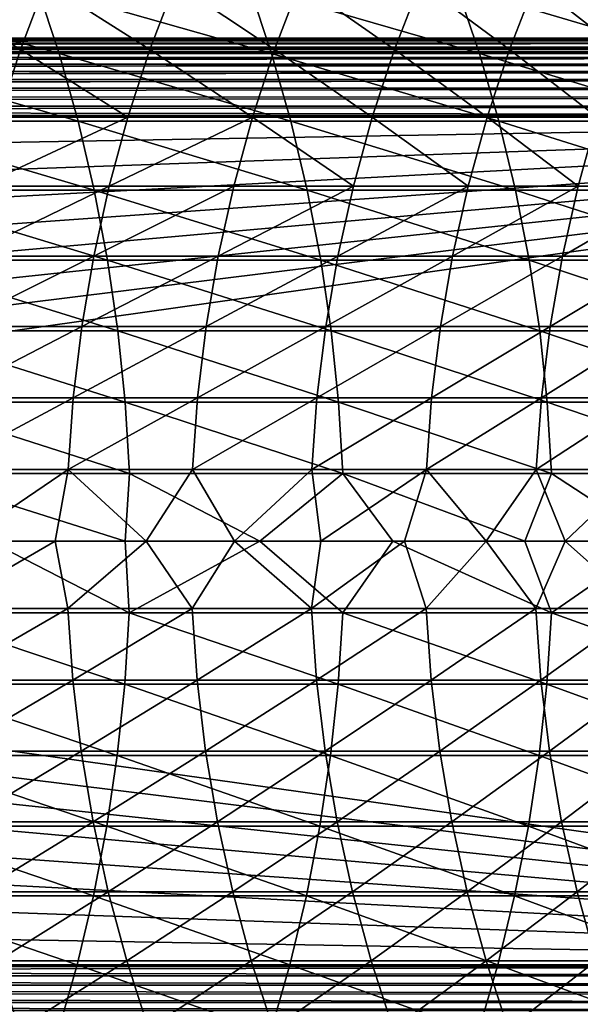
# Model space of a CAD drawing. Header units: metres. Extents: x -24 to 236, y -24 to 24.
# Tile 288 of 316: x 205.73 to 209.36, y -2.99 to 3.37. Entities that reach past the tile are written whole.
import ezdxf

# ---------------------------------------------------------------- set-up
doc = ezdxf.new("R2010")
doc.units = ezdxf.units.M
doc.layers.add('solid_10392024', color=7, linetype='CONTINUOUS')

msp = doc.modelspace()

# ---------------------------------------------------------------- linework, layer by layer
at = {"layer": 'solid_10392024'}
for points in [[(205.987869, 3.151772, 342.500214), (205.846558, 3.58199, 342.399353), (204.443756, 3.581996, 344.323212)], [(204.58313, 3.151779, 344.426727), (205.987869, 3.151772, 342.500214), (204.443756, 3.581996, 344.323212)], [(205.03154, 3.607074, 310.32193), (205.738113, 3.177381, 308.201385), (204.870926, 3.177385, 310.252655)], [(205.03154, 3.607074, 310.32193), (205.899872, 3.607069, 308.267975), (205.738113, 3.177381, 308.201385)], [(205.899872, 3.607069, 308.267975), (206.575073, 3.177375, 306.126221), (205.738113, 3.177381, 308.201385)], [(207.362045, 3.15177, 340.539246), (207.218872, 3.581986, 340.44104), (205.846558, 3.58199, 342.399353)], [(205.987869, 3.151772, 342.500214), (207.362045, 3.15177, 340.539246), (205.846558, 3.58199, 342.399353)], [(205.899872, 3.607069, 308.267975), (206.7379, 3.607062, 306.190125), (206.575073, 3.177375, 306.126221)], [(206.7379, 3.607062, 306.190125), (207.381378, 3.177371, 304.027985), (206.575073, 3.177375, 306.126221)], [(206.7379, 3.607062, 306.190125), (207.545242, 3.607058, 304.089203), (207.381378, 3.177371, 304.027985)], [(208.70517, 3.151774, 338.544617), (208.560211, 3.581992, 338.449097), (207.218872, 3.581986, 340.44104)], [(207.362045, 3.15177, 340.539246), (208.70517, 3.151774, 338.544617), (207.218872, 3.581986, 340.44104)], [(207.545242, 3.607058, 304.089203), (208.156616, 3.177374, 301.907532), (207.381378, 3.177371, 304.027985)], [(207.545242, 3.607058, 304.089203), (208.321457, 3.607061, 301.966064), (208.156616, 3.177374, 301.907532)], [(208.321457, 3.607061, 301.966064), (208.900436, 3.177379, 299.765717), (208.156616, 3.177374, 301.907532)], [(208.321457, 3.607061, 301.966064), (209.066193, 3.607067, 299.821564), (208.900436, 3.177379, 299.765717)], [(210.016861, 3.151781, 336.517181), (209.870178, 3.581999, 336.424316), (208.560211, 3.581992, 338.449097)], [(208.70517, 3.151774, 338.544617), (210.016861, 3.151781, 336.517181), (208.560211, 3.581992, 338.449097)], [(209.066193, 3.607067, 299.821564), (209.612518, 3.177382, 297.603485), (208.900436, 3.177379, 299.765717)], [(209.066193, 3.607067, 299.821564), (209.77916, 3.607071, 297.656677), (209.612518, 3.177382, 297.603485)], [(215.5336, 3.246434, 33.390392), (176.534302, 3.246457, 33.390503), (176.5336, 3.25, 33.450001)], [(215.5336, 3.25, 44.450001), (176.5336, 3.25, 33.450001), (176.5336, 3.25, 44.450001)], [(215.5336, 3.25, 44.450001), (215.5336, 3.25, 33.450001), (176.5336, 3.25, 33.450001)], [(215.5336, 3.246434, 33.390392), (176.5336, 3.25, 33.450001), (215.5336, 3.25, 33.450001)], [(215.5336, 3.25, 44.450001), (176.5336, 3.25, 44.450001), (176.534302, 3.246457, 44.509499)], [(215.5336, 3.246354, 44.510269), (215.5336, 3.25, 44.450001), (176.534302, 3.246457, 44.509499)], [(215.5336, 3.246434, 33.390392), (176.536423, 3.235641, 33.331112), (176.534302, 3.246457, 33.390503)], [(215.5336, 3.246354, 44.510269), (176.534302, 3.246457, 44.509499), (176.536423, 3.235641, 44.56889)], [(215.5336, 3.246434, 33.390392), (215.5336, 3.235615, 33.330929), (176.536423, 3.235641, 33.331112)], [(215.5336, 3.235456, 44.569717), (215.5336, 3.246354, 44.510269), (176.536423, 3.235641, 44.56889)], [(215.5336, 3.235615, 33.330929), (176.539886, 3.217845, 33.27359), (176.536423, 3.235641, 33.331112)], [(215.5336, 3.235456, 44.569717), (176.536423, 3.235641, 44.56889), (176.539886, 3.217845, 44.626408)], [(215.5336, 3.235615, 33.330929), (215.5336, 3.217701, 33.273205), (176.539886, 3.217845, 33.27359)], [(215.5336, 3.217465, 44.627415), (215.5336, 3.235456, 44.569717), (176.539886, 3.217845, 44.626408)], [(215.5336, 3.217701, 33.273205), (176.544632, 3.193403, 33.218914), (176.539886, 3.217845, 33.27359)], [(215.5336, 3.217465, 44.627415), (176.539886, 3.217845, 44.626408), (176.544632, 3.193403, 44.681084)], [(215.5336, 3.217701, 33.273205), (215.5336, 3.192952, 33.218067), (176.544632, 3.193403, 33.218914)], [(215.5336, 3.192644, 44.682522), (215.5336, 3.217465, 44.627415), (176.544632, 3.193403, 44.681084)], [(215.5336, 3.192952, 33.218067), (176.550568, 3.162506, 33.167461), (176.544632, 3.193403, 33.218914)], [(215.5336, 3.192644, 44.682522), (176.544632, 3.193403, 44.681084), (176.550568, 3.162506, 44.73254)], [(215.5336, 3.192952, 33.218067), (215.5336, 3.161732, 33.166317), (176.550568, 3.162506, 33.167461)], [(215.5336, 3.161355, 44.73423), (215.5336, 3.192644, 44.682522), (176.550568, 3.162506, 44.73254)], [(215.5336, 3.161732, 33.166317), (176.557632, 3.125277, 33.119598), (176.550568, 3.162506, 33.167461)], [(215.5336, 3.161355, 44.73423), (176.550568, 3.162506, 44.73254), (176.557632, 3.125277, 44.780399)], [(215.5336, 3.161732, 33.166317), (215.5336, 3.124496, 33.11871), (176.557632, 3.125277, 33.119598)], [(215.5336, 3.124055, 44.781788), (215.5336, 3.161355, 44.73423), (176.557632, 3.125277, 44.780399)], [(215.5336, 3.124496, 33.11871), (176.565689, 3.082293, 33.076397), (176.557632, 3.125277, 33.119598)], [(215.5336, 3.124055, 44.781788), (176.557632, 3.125277, 44.780399), (176.565689, 3.082293, 44.823601)], [(215.5336, 3.124496, 33.11871), (215.5336, 3.081787, 33.075947), (176.565689, 3.082293, 33.076397)], [(215.5336, 3.08129, 44.824497), (215.5336, 3.124055, 44.781788), (176.565689, 3.082293, 44.823601)], [(206.110947, 2.713181, 342.588043), (205.987869, 3.151772, 342.500214), (204.58313, 3.151779, 344.426727)], [(204.704529, 2.713186, 344.516907), (206.110947, 2.713181, 342.588043), (204.58313, 3.151779, 344.426727)], [(204.870926, 3.177385, 310.252655), (205.738113, 3.177381, 308.201385), (205.597061, 2.739249, 308.143311)], [(205.738113, 3.177381, 308.201385), (206.433075, 2.739244, 306.070496), (205.597061, 2.739249, 308.143311)], [(205.738113, 3.177381, 308.201385), (206.575073, 3.177375, 306.126221), (206.433075, 2.739244, 306.070496)], [(207.48674, 2.713179, 340.624786), (207.362045, 3.15177, 340.539246), (205.987869, 3.151772, 342.500214)], [(206.110947, 2.713181, 342.588043), (207.48674, 2.713179, 340.624786), (205.987869, 3.151772, 342.500214)], [(206.575073, 3.177375, 306.126221), (207.238495, 2.739241, 303.974609), (206.433075, 2.739244, 306.070496)], [(206.575073, 3.177375, 306.126221), (207.381378, 3.177371, 304.027985), (207.238495, 2.739241, 303.974609)], [(207.381378, 3.177371, 304.027985), (208.012878, 2.739244, 301.856476), (207.238495, 2.739241, 303.974609)], [(208.831436, 2.713183, 338.627838), (208.70517, 3.151774, 338.544617), (207.362045, 3.15177, 340.539246)], [(207.48674, 2.713179, 340.624786), (208.831436, 2.713183, 338.627838), (207.362045, 3.15177, 340.539246)], [(207.381378, 3.177371, 304.027985), (208.156616, 3.177374, 301.907532), (208.012878, 2.739244, 301.856476)], [(208.156616, 3.177374, 301.907532), (208.75589, 2.739248, 299.71701), (208.012878, 2.739244, 301.856476)], [(208.156616, 3.177374, 301.907532), (208.900436, 3.177379, 299.765717), (208.75589, 2.739248, 299.71701)], [(210.144623, 2.713188, 336.598053), (210.016861, 3.151781, 336.517181), (208.70517, 3.151774, 338.544617)], [(208.831436, 2.713183, 338.627838), (210.144623, 2.713188, 336.598053), (208.70517, 3.151774, 338.544617)], [(208.900436, 3.177379, 299.765717), (209.467194, 2.739251, 297.557098), (208.75589, 2.739248, 299.71701)], [(208.900436, 3.177379, 299.765717), (209.612518, 3.177382, 297.603485), (209.467194, 2.739251, 297.557098)], [(215.5336, 3.081787, 33.075947), (176.574463, 3.034722, 33.03899), (176.565689, 3.082293, 33.076397)], [(215.5336, 3.08129, 44.824497), (176.565689, 3.082293, 44.823601), (176.574463, 3.034722, 44.861012)], [(215.5336, 3.081787, 33.075947), (215.5336, 3.034231, 33.038647), (176.574463, 3.034722, 33.03899)], [(215.5336, 3.033684, 44.861732), (215.5336, 3.08129, 44.824497), (176.574463, 3.034722, 44.861012)], [(215.5336, 3.034231, 33.038647), (176.583801, 2.983306, 33.007759), (176.574463, 3.034722, 33.03899)], [(215.5336, 3.033684, 44.861732), (176.574463, 3.034722, 44.861012), (176.583801, 2.983306, 44.892242)], [(215.5336, 3.034231, 33.038647), (215.5336, 2.982522, 33.007355), (176.583801, 2.983306, 33.007759)], [(215.5336, 2.981934, 44.892952), (215.5336, 3.033684, 44.861732), (176.583801, 2.983306, 44.892242)], [(215.5336, 2.982522, 33.007355), (176.593613, 2.92825, 32.982868), (176.583801, 2.983306, 33.007759)], [(215.5336, 2.981934, 44.892952), (176.583801, 2.983306, 44.892242), (176.593613, 2.92825, 44.917133)], [(215.5336, 2.982522, 33.007355), (215.5336, 2.927415, 32.982536), (176.593613, 2.92825, 32.982868)], [(215.5336, 2.926794, 44.917702), (215.5336, 2.981934, 44.892952), (176.593613, 2.92825, 44.917133)], [(215.5336, 2.927415, 32.982536), (176.603729, 2.870286, 32.964691), (176.593613, 2.92825, 32.982868)], [(215.5336, 2.926794, 44.917702), (176.593613, 2.92825, 44.917133), (176.603729, 2.870286, 44.93531)], [(215.5336, 2.927415, 32.982536), (215.5336, 2.869716, 32.964542), (176.603729, 2.870286, 32.964691)], [(215.5336, 2.869658, 44.935471), (215.5336, 2.926794, 44.917702), (176.603729, 2.870286, 44.93531)], [(215.5336, 2.869716, 32.964542), (176.613937, 2.81058, 32.953682), (176.603729, 2.870286, 32.964691)], [(215.5336, 2.869658, 44.935471), (176.603729, 2.870286, 44.93531), (176.613937, 2.81058, 44.946316)], [(215.5336, 2.869716, 32.964542), (215.5336, 2.810268, 32.953644), (176.613937, 2.81058, 32.953682)], [(215.5336, 2.810268, 44.946354), (215.5336, 2.869658, 44.935471), (176.613937, 2.81058, 44.946316)], [(215.5336, 2.75, 32.950001), (176.624084, 2.75, 32.950001), (176.613937, 2.81058, 32.953682)], [(215.5336, 2.810268, 32.953644), (215.5336, 2.75, 32.950001), (176.613937, 2.81058, 32.953682)], [(215.5336, 2.810268, 44.946354), (176.613937, 2.81058, 44.946316), (176.624084, 2.75, 44.950001)], [(215.5336, 2.810268, 44.946354), (176.624084, 2.75, 44.950001), (215.5336, 2.75, 44.950001)], [(215.5336, 2.75, 32.950001), (176.722778, 2.066648, 32.950001), (176.624084, 2.75, 32.950001)], [(215.5336, -2.75, 44.950001), (176.624084, 2.75, 44.950001), (176.722778, 2.066648, 44.950001)], [(215.5336, -2.75, 44.950001), (215.5336, 2.75, 44.950001), (176.624084, 2.75, 44.950001)], [(215.5336, 2.75, 32.950001), (176.624084, -2.75, 32.950001), (176.722778, -2.066648, 32.950001)], [(215.5336, 2.75, 32.950001), (215.5336, -2.75, 32.950001), (176.624084, -2.75, 32.950001)], [(215.5336, 2.75, 32.950001), (176.793396, 1.379858, 32.950001), (176.722778, 2.066648, 32.950001)], [(215.5336, 2.75, 32.950001), (176.722778, -2.066648, 32.950001), (176.793396, -1.379858, 32.950001)], [(215.5336, 2.75, 32.950001), (176.835846, 0.690638, 32.950001), (176.793396, 1.379858, 32.950001)], [(215.5336, 2.75, 32.950001), (176.793396, -1.379858, 32.950001), (176.835846, -0.690638, 32.950001)], [(215.5336, 2.75, 32.950001), (176.850006, 0, 32.950001), (176.835846, 0.690638, 32.950001)], [(215.5336, 2.75, 32.950001), (176.835846, -0.690638, 32.950001), (176.850006, 0, 32.950001)], [(205.597061, 2.739249, 308.143311), (206.433075, 2.739244, 306.070496), (205.477066, 2.29384, 308.093903)], [(206.433075, 2.739244, 306.070496), (206.312286, 2.293836, 306.023071), (205.477066, 2.29384, 308.093903)], [(206.433075, 2.739244, 306.070496), (207.238495, 2.739241, 303.974609), (206.312286, 2.293836, 306.023071)], [(207.238495, 2.739241, 303.974609), (207.116928, 2.293833, 303.929169), (206.312286, 2.293836, 306.023071)], [(207.238495, 2.739241, 303.974609), (207.890594, 2.293835, 301.813049), (207.116928, 2.293833, 303.929169)], [(207.238495, 2.739241, 303.974609), (208.012878, 2.739244, 301.856476), (207.890594, 2.293835, 301.813049)], [(208.012878, 2.739244, 301.856476), (208.632919, 2.293839, 299.675568), (207.890594, 2.293835, 301.813049)], [(208.012878, 2.739244, 301.856476), (208.75589, 2.739248, 299.71701), (208.632919, 2.293839, 299.675568)], [(208.75589, 2.739248, 299.71701), (209.343582, 2.293841, 297.517639), (208.632919, 2.293839, 299.675568)], [(208.75589, 2.739248, 299.71701), (209.467194, 2.739251, 297.557098), (209.343582, 2.293841, 297.517639)], [(209.467194, 2.739251, 297.557098), (210.022247, 2.293841, 295.34021), (209.343582, 2.293841, 297.517639)], [(206.215469, 2.26738, 342.662659), (206.110947, 2.713181, 342.588043), (204.704529, 2.713186, 344.516907)], [(204.807617, 2.267385, 344.593445), (206.215469, 2.26738, 342.662659), (204.704529, 2.713186, 344.516907)], [(207.592636, 2.267378, 340.697418), (207.48674, 2.713179, 340.624786), (206.110947, 2.713181, 342.588043)], [(206.215469, 2.26738, 342.662659), (207.592636, 2.267378, 340.697418), (206.110947, 2.713181, 342.588043)], [(208.93866, 2.267381, 338.698486), (208.831436, 2.713183, 338.627838), (207.48674, 2.713179, 340.624786)], [(207.592636, 2.267378, 340.697418), (208.93866, 2.267381, 338.698486), (207.48674, 2.713179, 340.624786)], [(210.253128, 2.267386, 336.666718), (210.144623, 2.713188, 336.598053), (208.831436, 2.713183, 338.627838)], [(208.93866, 2.267381, 338.698486), (210.253128, 2.267386, 336.666718), (208.831436, 2.713183, 338.627838)], [(205.477066, 2.29384, 308.093903), (206.312286, 2.293836, 306.023071), (205.378464, 1.842335, 308.053314)], [(206.312286, 2.293836, 306.023071), (206.213013, 1.842332, 305.984131), (205.378464, 1.842335, 308.053314)], [(206.312286, 2.293836, 306.023071), (207.116928, 2.293833, 303.929169), (206.213013, 1.842332, 305.984131)], [(207.116928, 2.293833, 303.929169), (207.017044, 1.84233, 303.891846), (206.213013, 1.842332, 305.984131)], [(207.890594, 2.293835, 301.813049), (207.7901, 1.842331, 301.777344), (207.017044, 1.84233, 303.891846)], [(207.116928, 2.293833, 303.929169), (207.890594, 2.293835, 301.813049), (207.017044, 1.84233, 303.891846)], [(208.632919, 2.293839, 299.675568), (208.53186, 1.842334, 299.64151), (207.7901, 1.842331, 301.777344)], [(207.890594, 2.293835, 301.813049), (208.632919, 2.293839, 299.675568), (207.7901, 1.842331, 301.777344)], [(209.343582, 2.293841, 297.517639), (209.241989, 1.842336, 297.485229), (208.53186, 1.842334, 299.64151)], [(208.632919, 2.293839, 299.675568), (209.343582, 2.293841, 297.517639), (208.53186, 1.842334, 299.64151)], [(210.022247, 2.293841, 295.34021), (209.920166, 1.842336, 295.309418), (209.241989, 1.842336, 297.485229)], [(209.343582, 2.293841, 297.517639), (210.022247, 2.293841, 295.34021), (209.241989, 1.842336, 297.485229)], [(206.301147, 1.815554, 342.723816), (206.215469, 2.26738, 342.662659), (204.807617, 2.267385, 344.593445)], [(204.89212, 1.815558, 344.656219), (206.301147, 1.815554, 342.723816), (204.807617, 2.267385, 344.593445)], [(207.679443, 1.815553, 340.756958), (207.592636, 2.267378, 340.697418), (206.215469, 2.26738, 342.662659)], [(206.301147, 1.815554, 342.723816), (207.679443, 1.815553, 340.756958), (206.215469, 2.26738, 342.662659)], [(209.02655, 1.815556, 338.756409), (208.93866, 2.267381, 338.698486), (207.592636, 2.267378, 340.697418)], [(207.679443, 1.815553, 340.756958), (209.02655, 1.815556, 338.756409), (207.592636, 2.267378, 340.697418)], [(210.342072, 1.81556, 336.723053), (210.253128, 2.267386, 336.666718), (208.93866, 2.267381, 338.698486)], [(209.02655, 1.815556, 338.756409), (210.342072, 1.81556, 336.723053), (208.93866, 2.267381, 338.698486)], [(215.5336, -2.75, 44.950001), (176.722778, 2.066648, 44.950001), (176.793396, 1.379858, 44.950001)], [(206.367767, 1.358905, 342.771362), (206.301147, 1.815554, 342.723816), (204.89212, 1.815558, 344.656219)], [(204.957825, 1.358907, 344.705017), (206.367767, 1.358905, 342.771362), (204.89212, 1.815558, 344.656219)], [(205.378464, 1.842335, 308.053314), (206.213013, 1.842332, 305.984131), (205.301498, 1.385935, 308.021606)], [(206.213013, 1.842332, 305.984131), (206.135544, 1.385933, 305.953705), (205.301498, 1.385935, 308.021606)], [(206.213013, 1.842332, 305.984131), (207.017044, 1.84233, 303.891846), (206.135544, 1.385933, 305.953705)], [(207.017044, 1.84233, 303.891846), (206.939072, 1.385931, 303.862732), (206.135544, 1.385933, 305.953705)], [(207.746933, 1.358904, 340.803253), (207.679443, 1.815553, 340.756958), (206.301147, 1.815554, 342.723816)], [(206.367767, 1.358905, 342.771362), (207.746933, 1.358904, 340.803253), (206.301147, 1.815554, 342.723816)], [(207.7901, 1.842331, 301.777344), (207.71167, 1.385932, 301.749512), (206.939072, 1.385931, 303.862732)], [(207.017044, 1.84233, 303.891846), (207.7901, 1.842331, 301.777344), (206.939072, 1.385931, 303.862732)], [(209.094894, 1.358906, 338.801453), (209.02655, 1.815556, 338.756409), (207.679443, 1.815553, 340.756958)], [(207.746933, 1.358904, 340.803253), (209.094894, 1.358906, 338.801453), (207.679443, 1.815553, 340.756958)], [(208.53186, 1.842334, 299.64151), (208.452988, 1.385935, 299.614929), (207.71167, 1.385932, 301.749512)], [(207.7901, 1.842331, 301.777344), (208.53186, 1.842334, 299.64151), (207.71167, 1.385932, 301.749512)], [(209.241989, 1.842336, 297.485229), (209.162689, 1.385936, 297.45993), (208.452988, 1.385935, 299.614929)], [(208.53186, 1.842334, 299.64151), (209.241989, 1.842336, 297.485229), (208.452988, 1.385935, 299.614929)], [(210.411224, 1.358909, 336.766815), (210.342072, 1.81556, 336.723053), (209.02655, 1.815556, 338.756409)], [(209.094894, 1.358906, 338.801453), (210.411224, 1.358909, 336.766815), (209.02655, 1.815556, 338.756409)], [(209.920166, 1.842336, 295.309418), (209.840469, 1.385936, 295.28537), (209.162689, 1.385936, 297.45993)], [(209.241989, 1.842336, 297.485229), (209.920166, 1.842336, 295.309418), (209.162689, 1.385936, 297.45993)], [(215.5336, -2.75, 44.950001), (176.793396, 1.379858, 44.950001), (176.835846, 0.690638, 44.950001)], [(206.415146, 0.898644, 342.805176), (206.367767, 1.358905, 342.771362), (204.957825, 1.358907, 344.705017)], [(205.004562, 0.898646, 344.739716), (206.415146, 0.898644, 342.805176), (204.957825, 1.358907, 344.705017)], [(205.301498, 1.385935, 308.021606), (206.135544, 1.385933, 305.953705), (205.246384, 0.925853, 307.998932)], [(206.135544, 1.385933, 305.953705), (206.080063, 0.925851, 305.931946), (205.246384, 0.925853, 307.998932)], [(206.135544, 1.385933, 305.953705), (206.939072, 1.385931, 303.862732), (206.080063, 0.925851, 305.931946)], [(206.939072, 1.385931, 303.862732), (206.88324, 0.92585, 303.841858), (206.080063, 0.925851, 305.931946)], [(207.794937, 0.898644, 340.836151), (207.746933, 1.358904, 340.803253), (206.367767, 1.358905, 342.771362)], [(206.415146, 0.898644, 342.805176), (207.794937, 0.898644, 340.836151), (206.367767, 1.358905, 342.771362)], [(207.71167, 1.385932, 301.749512), (207.655502, 0.925851, 301.729553), (206.88324, 0.92585, 303.841858)], [(206.939072, 1.385931, 303.862732), (207.71167, 1.385932, 301.749512), (206.88324, 0.92585, 303.841858)], [(208.452988, 1.385935, 299.614929), (208.3965, 0.925852, 299.595886), (207.655502, 0.925851, 301.729553)], [(207.71167, 1.385932, 301.749512), (208.452988, 1.385935, 299.614929), (207.655502, 0.925851, 301.729553)], [(209.143494, 0.898645, 338.833496), (209.094894, 1.358906, 338.801453), (207.746933, 1.358904, 340.803253)], [(207.794937, 0.898644, 340.836151), (209.143494, 0.898645, 338.833496), (207.746933, 1.358904, 340.803253)], [(209.162689, 1.385936, 297.45993), (209.105911, 0.925853, 297.441803), (208.3965, 0.925852, 299.595886)], [(208.452988, 1.385935, 299.614929), (209.162689, 1.385936, 297.45993), (208.3965, 0.925852, 299.595886)], [(210.460403, 0.898647, 336.797943), (210.411224, 1.358909, 336.766815), (209.094894, 1.358906, 338.801453)], [(209.143494, 0.898645, 338.833496), (210.460403, 0.898647, 336.797943), (209.094894, 1.358906, 338.801453)], [(209.840469, 1.385936, 295.28537), (209.783401, 0.925853, 295.268158), (209.105911, 0.925853, 297.441803)], [(209.162689, 1.385936, 297.45993), (209.840469, 1.385936, 295.28537), (209.105911, 0.925853, 297.441803)], [(206.443146, 0.435996, 342.825165), (206.415146, 0.898644, 342.805176), (205.004562, 0.898646, 344.739716)], [(205.032181, 0.435997, 344.760254), (206.443146, 0.435996, 342.825165), (205.004562, 0.898646, 344.739716)], [(205.246384, 0.925853, 307.998932), (206.080063, 0.925851, 305.931946), (205.213257, 0.46331, 307.985291)], [(206.080063, 0.925851, 305.931946), (206.046722, 0.463309, 305.918854), (205.213257, 0.46331, 307.985291)], [(206.080063, 0.925851, 305.931946), (206.88324, 0.92585, 303.841858), (206.046722, 0.463309, 305.918854)], [(206.88324, 0.92585, 303.841858), (206.849686, 0.463309, 303.829346), (206.046722, 0.463309, 305.918854)], [(207.823318, 0.435996, 340.855621), (207.794937, 0.898644, 340.836151), (206.415146, 0.898644, 342.805176)], [(206.443146, 0.435996, 342.825165), (207.823318, 0.435996, 340.855621), (206.415146, 0.898644, 342.805176)], [(207.655502, 0.925851, 301.729553), (207.62175, 0.463309, 301.71756), (206.849686, 0.463309, 303.829346)], [(206.88324, 0.92585, 303.841858), (207.655502, 0.925851, 301.729553), (206.849686, 0.463309, 303.829346)], [(208.3965, 0.925852, 299.595886), (208.362564, 0.46331, 299.584473), (207.62175, 0.463309, 301.71756)], [(207.655502, 0.925851, 301.729553), (208.3965, 0.925852, 299.595886), (207.62175, 0.463309, 301.71756)], [(209.172226, 0.435996, 338.852417), (209.143494, 0.898645, 338.833496), (207.794937, 0.898644, 340.836151)], [(207.823318, 0.435996, 340.855621), (209.172226, 0.435996, 338.852417), (207.794937, 0.898644, 340.836151)], [(209.105911, 0.925853, 297.441803), (209.071793, 0.46331, 297.430908), (208.362564, 0.46331, 299.584473)], [(208.3965, 0.925852, 299.595886), (209.105911, 0.925853, 297.441803), (208.362564, 0.46331, 299.584473)], [(209.783401, 0.925853, 295.268158), (209.749115, 0.46331, 295.257843), (209.071793, 0.46331, 297.430908)], [(209.105911, 0.925853, 297.441803), (209.783401, 0.925853, 295.268158), (209.071793, 0.46331, 297.430908)], [(210.489471, 0.435997, 336.816345), (210.460403, 0.898647, 336.797943), (209.143494, 0.898645, 338.833496)], [(209.172226, 0.435996, 338.852417), (210.489471, 0.435997, 336.816345), (209.143494, 0.898645, 338.833496)], [(215.5336, -2.75, 44.950001), (176.835846, 0.690638, 44.950001), (176.850006, 0, 44.950001)], [(205.213257, 0.46331, 307.985291), (206.046722, 0.463309, 305.918854), (205.363831, 0, 307.587677)], [(206.046722, 0.463309, 305.918854), (205.964066, 0, 306.095795), (205.363831, 0, 307.587677)], [(206.046722, 0.463309, 305.918854), (206.550339, 0, 304.586914), (205.964066, 0, 306.095795)], [(206.046722, 0.463309, 305.918854), (206.849686, 0.463309, 303.829346), (206.550339, 0, 304.586914)], [(206.849686, 0.463309, 303.829346), (207.122253, 0, 303.061401), (206.550339, 0, 304.586914)], [(206.849686, 0.463309, 303.829346), (207.62175, 0.463309, 301.71756), (207.122253, 0, 303.061401)], [(207.62175, 0.463309, 301.71756), (207.679535, 0, 301.519409), (207.122253, 0, 303.061401)], [(207.62175, 0.463309, 301.71756), (208.362564, 0.46331, 299.584473), (207.679535, 0, 301.519409)], [(208.362564, 0.46331, 299.584473), (208.221893, 0, 299.961243), (207.679535, 0, 301.519409)], [(208.362564, 0.46331, 299.584473), (208.748993, 0, 298.387299), (208.221893, 0, 299.961243)], [(208.362564, 0.46331, 299.584473), (209.071793, 0.46331, 297.430908), (208.748993, 0, 298.387299)], [(209.071793, 0.46331, 297.430908), (209.260544, 0, 296.797821), (208.748993, 0, 298.387299)], [(209.071793, 0.46331, 297.430908), (209.749115, 0.46331, 295.257843), (209.260544, 0, 296.797821)], [(209.749115, 0.46331, 295.257843), (209.756256, 0, 295.193054), (209.260544, 0, 296.797821)], [(206.416275, 0, 342.88089), (206.443146, 0.435996, 342.825165), (205.032181, 0.435997, 344.760254)], [(205.538513, 0, 344.092499), (206.416275, 0, 342.88089), (205.032181, 0.435997, 344.760254)], [(206.416275, 0, 342.88089), (207.285751, 0, 341.650543), (206.443146, 0.435996, 342.825165)], [(207.285751, 0, 341.650543), (207.823318, 0.435996, 340.855621), (206.443146, 0.435996, 342.825165)], [(207.285751, 0, 341.650543), (208.146667, 0, 340.401459), (207.823318, 0.435996, 340.855621)], [(208.998749, 0, 339.133667), (209.172226, 0.435996, 338.852417), (207.823318, 0.435996, 340.855621)], [(208.146667, 0, 340.401459), (208.998749, 0, 339.133667), (207.823318, 0.435996, 340.855621)], [(208.998749, 0, 339.133667), (209.841736, 0, 337.847229), (209.172226, 0.435996, 338.852417)], [(209.841736, 0, 337.847229), (210.489471, 0.435997, 336.816345), (209.172226, 0.435996, 338.852417)], [(205.031082, -0.46331, 344.75943), (206.442032, -0.463309, 342.824371), (205.538513, 0, 344.092499)], [(206.442032, -0.463309, 342.824371), (206.416275, 0, 342.88089), (205.538513, 0, 344.092499)], [(206.442032, -0.463309, 342.824371), (207.285751, 0, 341.650543), (206.416275, 0, 342.88089)], [(206.442032, -0.463309, 342.824371), (207.822189, -0.463309, 340.854858), (207.285751, 0, 341.650543)], [(207.822189, -0.463309, 340.854858), (208.146667, 0, 340.401459), (207.285751, 0, 341.650543)], [(207.822189, -0.463309, 340.854858), (209.171082, -0.463309, 338.851654), (208.146667, 0, 340.401459)], [(209.171082, -0.463309, 338.851654), (208.998749, 0, 339.133667), (208.146667, 0, 340.401459)], [(209.171082, -0.463309, 338.851654), (209.841736, 0, 337.847229), (208.998749, 0, 339.133667)], [(209.171082, -0.463309, 338.851654), (210.488327, -0.46331, 336.815613), (209.841736, 0, 337.847229)], [(215.5336, -2.75, 44.950001), (176.850006, 0, 44.950001), (176.835846, -0.690638, 44.950001)], [(205.212006, -0.435997, 307.984772), (205.363831, 0, 307.587677), (205.964066, 0, 306.095795)], [(205.212006, -0.435997, 307.984772), (205.964066, 0, 306.095795), (206.045441, -0.435996, 305.918365)], [(206.045441, -0.435996, 305.918365), (205.964066, 0, 306.095795), (206.550339, 0, 304.586914)], [(206.045441, -0.435996, 305.918365), (206.550339, 0, 304.586914), (206.848404, -0.435996, 303.828857)], [(206.848404, -0.435996, 303.828857), (206.550339, 0, 304.586914), (207.122253, 0, 303.061401)], [(206.848404, -0.435996, 303.828857), (207.122253, 0, 303.061401), (207.620468, -0.435996, 301.717102)], [(207.620468, -0.435996, 301.717102), (207.122253, 0, 303.061401), (207.679535, 0, 301.519409)], [(207.620468, -0.435996, 301.717102), (207.679535, 0, 301.519409), (208.221893, 0, 299.961243)], [(207.620468, -0.435996, 301.717102), (208.221893, 0, 299.961243), (208.361267, -0.435997, 299.584015)], [(208.361267, -0.435997, 299.584015), (208.221893, 0, 299.961243), (208.748993, 0, 298.387299)], [(208.361267, -0.435997, 299.584015), (208.748993, 0, 298.387299), (209.070496, -0.435997, 297.430511)], [(209.070496, -0.435997, 297.430511), (208.748993, 0, 298.387299), (209.260544, 0, 296.797821)], [(209.070496, -0.435997, 297.430511), (209.260544, 0, 296.797821), (209.747818, -0.435997, 295.257446)], [(209.747818, -0.435997, 295.257446), (209.260544, 0, 296.797821), (209.756256, 0, 295.193054)], [(205.212006, -0.435997, 307.984772), (206.045441, -0.435996, 305.918365), (205.24382, -0.898646, 307.997864)], [(206.045441, -0.435996, 305.918365), (206.077484, -0.898645, 305.930939), (205.24382, -0.898646, 307.997864)], [(206.045441, -0.435996, 305.918365), (206.848404, -0.435996, 303.828857), (206.077484, -0.898645, 305.930939)], [(206.848404, -0.435996, 303.828857), (206.880646, -0.898644, 303.840912), (206.077484, -0.898645, 305.930939)], [(206.848404, -0.435996, 303.828857), (207.620468, -0.435996, 301.717102), (206.880646, -0.898644, 303.840912)], [(207.620468, -0.435996, 301.717102), (207.652893, -0.898644, 301.728638), (206.880646, -0.898644, 303.840912)], [(207.620468, -0.435996, 301.717102), (208.361267, -0.435997, 299.584015), (207.652893, -0.898644, 301.728638)], [(208.361267, -0.435997, 299.584015), (208.393875, -0.898646, 299.595001), (207.652893, -0.898644, 301.728638)], [(208.361267, -0.435997, 299.584015), (209.070496, -0.435997, 297.430511), (208.393875, -0.898646, 299.595001)], [(209.070496, -0.435997, 297.430511), (209.103271, -0.898647, 297.440948), (208.393875, -0.898646, 299.595001)], [(209.070496, -0.435997, 297.430511), (209.747818, -0.435997, 295.257446), (209.103271, -0.898647, 297.440948)], [(209.747818, -0.435997, 295.257446), (209.780762, -0.898647, 295.267365), (209.103271, -0.898647, 297.440948)], [(205.002335, -0.925853, 344.738068), (206.412888, -0.925851, 342.803558), (205.031082, -0.46331, 344.75943)], [(206.412888, -0.925851, 342.803558), (206.442032, -0.463309, 342.824371), (205.031082, -0.46331, 344.75943)], [(206.412888, -0.925851, 342.803558), (207.792648, -0.92585, 340.834595), (206.442032, -0.463309, 342.824371)], [(207.792648, -0.92585, 340.834595), (207.822189, -0.463309, 340.854858), (206.442032, -0.463309, 342.824371)], [(207.792648, -0.92585, 340.834595), (209.141174, -0.925851, 338.83197), (207.822189, -0.463309, 340.854858)], [(209.141174, -0.925851, 338.83197), (209.171082, -0.463309, 338.851654), (207.822189, -0.463309, 340.854858)], [(209.141174, -0.925851, 338.83197), (210.458054, -0.925853, 336.796478), (209.171082, -0.463309, 338.851654)], [(210.458054, -0.925853, 336.796478), (210.488327, -0.46331, 336.815613), (209.171082, -0.463309, 338.851654)], [(215.5336, -2.75, 44.950001), (176.835846, -0.690638, 44.950001), (176.793396, -1.379858, 44.950001)], [(204.954483, -1.385935, 344.702545), (206.364365, -1.385932, 342.768921), (205.002335, -0.925853, 344.738068)], [(206.364365, -1.385932, 342.768921), (206.412888, -0.925851, 342.803558), (205.002335, -0.925853, 344.738068)], [(205.24382, -0.898646, 307.997864), (206.077484, -0.898645, 305.930939), (205.297638, -1.358908, 308.02002)], [(206.077484, -0.898645, 305.930939), (206.131653, -1.358905, 305.952179), (205.297638, -1.358908, 308.02002)], [(206.077484, -0.898645, 305.930939), (206.880646, -0.898644, 303.840912), (206.131653, -1.358905, 305.952179)], [(206.880646, -0.898644, 303.840912), (206.935165, -1.358904, 303.861267), (206.131653, -1.358905, 305.952179)], [(206.364365, -1.385932, 342.768921), (207.7435, -1.385931, 340.800873), (206.412888, -0.925851, 342.803558)], [(207.7435, -1.385931, 340.800873), (207.792648, -0.92585, 340.834595), (206.412888, -0.925851, 342.803558)], [(206.880646, -0.898644, 303.840912), (207.652893, -0.898644, 301.728638), (206.935165, -1.358904, 303.861267)], [(207.652893, -0.898644, 301.728638), (207.707733, -1.358905, 301.748108), (206.935165, -1.358904, 303.861267)], [(207.652893, -0.898644, 301.728638), (208.393875, -0.898646, 299.595001), (207.707733, -1.358905, 301.748108)], [(208.393875, -0.898646, 299.595001), (208.449036, -1.358907, 299.613586), (207.707733, -1.358905, 301.748108)], [(207.7435, -1.385931, 340.800873), (209.0914, -1.385933, 338.799164), (207.792648, -0.92585, 340.834595)], [(209.0914, -1.385933, 338.799164), (209.141174, -0.925851, 338.83197), (207.792648, -0.92585, 340.834595)], [(208.393875, -0.898646, 299.595001), (209.103271, -0.898647, 297.440948), (208.449036, -1.358907, 299.613586)], [(209.103271, -0.898647, 297.440948), (209.158722, -1.358909, 297.458649), (208.449036, -1.358907, 299.613586)], [(209.0914, -1.385933, 338.799164), (210.4077, -1.385936, 336.764587), (209.141174, -0.925851, 338.83197)], [(209.103271, -0.898647, 297.440948), (209.780762, -0.898647, 295.267365), (209.158722, -1.358909, 297.458649)], [(210.4077, -1.385936, 336.764587), (210.458054, -0.925853, 336.796478), (209.141174, -0.925851, 338.83197)], [(209.780762, -0.898647, 295.267365), (209.836487, -1.358909, 295.28418), (209.158722, -1.358909, 297.458649)], [(215.5336, -2.75, 44.950001), (176.793396, -1.379858, 44.950001), (176.722778, -2.066648, 44.950001)], [(204.887665, -1.842335, 344.652893), (206.296631, -1.842331, 342.720581), (204.954483, -1.385935, 344.702545)], [(206.296631, -1.842331, 342.720581), (206.364365, -1.385932, 342.768921), (204.954483, -1.385935, 344.702545)], [(205.297638, -1.358908, 308.02002), (206.131653, -1.358905, 305.952179), (205.373322, -1.815559, 308.051178)], [(206.131653, -1.358905, 305.952179), (206.20784, -1.815555, 305.982086), (205.373322, -1.815559, 308.051178)], [(206.131653, -1.358905, 305.952179), (206.935165, -1.358904, 303.861267), (206.20784, -1.815555, 305.982086)], [(206.935165, -1.358904, 303.861267), (207.011826, -1.815553, 303.889923), (206.20784, -1.815555, 305.982086)], [(206.296631, -1.842331, 342.720581), (207.674866, -1.84233, 340.753815), (206.364365, -1.385932, 342.768921)], [(207.674866, -1.84233, 340.753815), (207.7435, -1.385931, 340.800873), (206.364365, -1.385932, 342.768921)], [(206.935165, -1.358904, 303.861267), (207.707733, -1.358905, 301.748108), (207.011826, -1.815553, 303.889923)], [(207.707733, -1.358905, 301.748108), (207.784866, -1.815555, 301.775482), (207.011826, -1.815553, 303.889923)], [(207.674866, -1.84233, 340.753815), (209.021912, -1.842332, 338.753357), (207.7435, -1.385931, 340.800873)], [(207.707733, -1.358905, 301.748108), (208.449036, -1.358907, 299.613586), (207.784866, -1.815555, 301.775482)], [(209.021912, -1.842332, 338.753357), (209.0914, -1.385933, 338.799164), (207.7435, -1.385931, 340.800873)], [(208.449036, -1.358907, 299.613586), (208.526596, -1.815558, 299.63974), (207.784866, -1.815555, 301.775482)], [(208.449036, -1.358907, 299.613586), (209.158722, -1.358909, 297.458649), (208.526596, -1.815558, 299.63974)], [(209.158722, -1.358909, 297.458649), (209.236694, -1.81556, 297.483551), (208.526596, -1.815558, 299.63974)], [(209.021912, -1.842332, 338.753357), (210.337372, -1.842336, 336.720062), (209.0914, -1.385933, 338.799164)], [(210.337372, -1.842336, 336.720062), (210.4077, -1.385936, 336.764587), (209.0914, -1.385933, 338.799164)], [(209.158722, -1.358909, 297.458649), (209.836487, -1.358909, 295.28418), (209.236694, -1.81556, 297.483551)], [(209.836487, -1.358909, 295.28418), (209.914841, -1.81556, 295.3078), (209.236694, -1.81556, 297.483551)], [(204.802048, -2.293839, 344.589325), (206.209824, -2.293835, 342.65863), (204.887665, -1.842335, 344.652893)], [(206.209824, -2.293835, 342.65863), (206.296631, -1.842331, 342.720581), (204.887665, -1.842335, 344.652893)], [(205.373322, -1.815559, 308.051178), (206.20784, -1.815555, 305.982086), (205.470657, -2.267385, 308.091278)], [(206.20784, -1.815555, 305.982086), (206.305832, -2.267381, 306.020538), (205.470657, -2.267385, 308.091278)], [(206.20784, -1.815555, 305.982086), (207.011826, -1.815553, 303.889923), (206.305832, -2.267381, 306.020538)], [(206.209824, -2.293835, 342.65863), (207.586914, -2.293833, 340.693481), (206.296631, -1.842331, 342.720581)], [(207.586914, -2.293833, 340.693481), (207.674866, -1.84233, 340.753815), (206.296631, -1.842331, 342.720581)], [(207.011826, -1.815553, 303.889923), (207.110443, -2.267378, 303.926758), (206.305832, -2.267381, 306.020538)], [(207.011826, -1.815553, 303.889923), (207.784866, -1.815555, 301.775482), (207.110443, -2.267378, 303.926758)], [(207.784866, -1.815555, 301.775482), (207.884064, -2.26738, 301.81073), (207.110443, -2.267378, 303.926758)], [(207.586914, -2.293833, 340.693481), (208.932861, -2.293836, 338.694672), (207.674866, -1.84233, 340.753815)], [(208.932861, -2.293836, 338.694672), (209.021912, -1.842332, 338.753357), (207.674866, -1.84233, 340.753815)], [(207.784866, -1.815555, 301.775482), (208.526596, -1.815558, 299.63974), (207.884064, -2.26738, 301.81073)], [(208.526596, -1.815558, 299.63974), (208.626343, -2.267384, 299.67334), (207.884064, -2.26738, 301.81073)], [(208.526596, -1.815558, 299.63974), (209.236694, -1.81556, 297.483551), (208.626343, -2.267384, 299.67334)], [(209.236694, -1.81556, 297.483551), (209.336975, -2.267386, 297.515533), (208.626343, -2.267384, 299.67334)], [(208.932861, -2.293836, 338.694672), (210.247269, -2.293841, 336.663025), (209.021912, -1.842332, 338.753357)], [(210.247269, -2.293841, 336.663025), (210.337372, -1.842336, 336.720062), (209.021912, -1.842332, 338.753357)], [(209.236694, -1.81556, 297.483551), (209.914841, -1.81556, 295.3078), (209.336975, -2.267386, 297.515533)], [(209.914841, -1.81556, 295.3078), (210.015625, -2.267386, 295.338226), (209.336975, -2.267386, 297.515533)], [(215.5336, -2.75, 44.950001), (176.722778, -2.066648, 44.950001), (176.624084, -2.75, 44.950001)], [(205.470657, -2.267385, 308.091278), (206.305832, -2.267381, 306.020538), (205.589401, -2.713187, 308.140167)], [(206.305832, -2.267381, 306.020538), (206.425369, -2.713182, 306.067474), (205.589401, -2.713187, 308.140167)], [(206.305832, -2.267381, 306.020538), (207.110443, -2.267378, 303.926758), (206.425369, -2.713182, 306.067474)], [(207.110443, -2.267378, 303.926758), (207.230728, -2.713179, 303.97171), (206.425369, -2.713182, 306.067474)], [(207.110443, -2.267378, 303.926758), (207.884064, -2.26738, 301.81073), (207.230728, -2.713179, 303.97171)], [(207.884064, -2.26738, 301.81073), (208.005066, -2.713181, 301.853699), (207.230728, -2.713179, 303.97171)], [(207.884064, -2.26738, 301.81073), (208.626343, -2.267384, 299.67334), (208.005066, -2.713181, 301.853699)], [(208.626343, -2.267384, 299.67334), (208.748032, -2.713186, 299.714355), (208.005066, -2.713181, 301.853699)], [(208.626343, -2.267384, 299.67334), (209.336975, -2.267386, 297.515533), (208.748032, -2.713186, 299.714355)], [(209.336975, -2.267386, 297.515533), (209.459305, -2.713189, 297.554596), (208.748032, -2.713186, 299.714355)], [(209.336975, -2.267386, 297.515533), (210.015625, -2.267386, 295.338226), (209.459305, -2.713189, 297.554596)], [(204.697876, -2.739249, 344.511963), (206.104202, -2.739244, 342.583252), (204.802048, -2.293839, 344.589325)], [(206.104202, -2.739244, 342.583252), (206.209824, -2.293835, 342.65863), (204.802048, -2.293839, 344.589325)], [(206.104202, -2.739244, 342.583252), (207.479904, -2.739241, 340.620087), (206.209824, -2.293835, 342.65863)], [(207.479904, -2.739241, 340.620087), (207.586914, -2.293833, 340.693481), (206.209824, -2.293835, 342.65863)], [(207.479904, -2.739241, 340.620087), (208.824509, -2.739245, 338.623291), (207.586914, -2.293833, 340.693481)], [(208.824509, -2.739245, 338.623291), (208.932861, -2.293836, 338.694672), (207.586914, -2.293833, 340.693481)], [(208.824509, -2.739245, 338.623291), (210.137634, -2.739251, 336.593628), (208.932861, -2.293836, 338.694672)], [(210.137634, -2.739251, 336.593628), (210.247269, -2.293841, 336.663025), (208.932861, -2.293836, 338.694672)], [(205.589401, -2.713187, 308.140167), (206.425369, -2.713182, 306.067474), (205.729233, -3.151779, 308.197723)], [(206.425369, -2.713182, 306.067474), (206.566132, -3.151773, 306.122711), (205.729233, -3.151779, 308.197723)], [(206.425369, -2.713182, 306.067474), (207.230728, -2.713179, 303.97171), (206.566132, -3.151773, 306.122711)], [(207.230728, -2.713179, 303.97171), (207.372375, -3.15177, 304.024628), (206.566132, -3.151773, 306.122711)], [(207.230728, -2.713179, 303.97171), (208.005066, -2.713181, 301.853699), (207.372375, -3.15177, 304.024628)], [(208.005066, -2.713181, 301.853699), (208.147552, -3.151773, 301.904297), (207.372375, -3.15177, 304.024628)], [(208.005066, -2.713181, 301.853699), (208.748032, -2.713186, 299.714355), (208.147552, -3.151773, 301.904297)], [(208.748032, -2.713186, 299.714355), (208.891327, -3.151778, 299.762665), (208.147552, -3.151773, 301.904297)], [(208.748032, -2.713186, 299.714355), (209.459305, -2.713189, 297.554596), (208.891327, -3.151778, 299.762665)], [(209.459305, -2.713189, 297.554596), (209.603363, -3.151782, 297.600555), (208.891327, -3.151778, 299.762665)], [(215.5336, -2.810268, 32.953644), (176.613937, -2.81058, 32.953682), (176.624084, -2.75, 32.950001)], [(215.5336, -2.75, 44.950001), (176.624084, -2.75, 44.950001), (176.613937, -2.81058, 44.946316)], [(215.5336, -2.810268, 44.946354), (215.5336, -2.75, 44.950001), (176.613937, -2.81058, 44.946316)], [(215.5336, -2.810268, 32.953644), (176.624084, -2.75, 32.950001), (215.5336, -2.75, 32.950001)], [(204.575409, -3.17738, 344.42099), (205.980042, -3.177373, 342.494629), (204.697876, -2.739249, 344.511963)], [(205.980042, -3.177373, 342.494629), (206.104202, -2.739244, 342.583252), (204.697876, -2.739249, 344.511963)], [(205.980042, -3.177373, 342.494629), (207.354111, -3.177371, 340.533813), (206.104202, -2.739244, 342.583252)], [(207.354111, -3.177371, 340.533813), (207.479904, -2.739241, 340.620087), (206.104202, -2.739244, 342.583252)], [(207.354111, -3.177371, 340.533813), (208.697144, -3.177376, 338.539337), (207.479904, -2.739241, 340.620087)], [(208.697144, -3.177376, 338.539337), (208.824509, -2.739245, 338.623291), (207.479904, -2.739241, 340.620087)], [(208.697144, -3.177376, 338.539337), (210.008743, -3.177382, 336.512024), (208.824509, -2.739245, 338.623291)], [(210.008743, -3.177382, 336.512024), (210.137634, -2.739251, 336.593628), (208.824509, -2.739245, 338.623291)], [(215.5336, -2.869658, 32.964531), (176.603729, -2.870286, 32.964691), (176.613937, -2.81058, 32.953682)], [(215.5336, -2.869716, 44.935455), (176.613937, -2.81058, 44.946316), (176.603729, -2.870286, 44.93531)], [(215.5336, -2.810268, 32.953644), (215.5336, -2.869658, 32.964531), (176.613937, -2.81058, 32.953682)], [(215.5336, -2.869716, 44.935455), (215.5336, -2.810268, 44.946354), (176.613937, -2.81058, 44.946316)], [(215.5336, -2.926794, 32.9823), (176.593613, -2.92825, 32.982868), (176.603729, -2.870286, 32.964691)], [(215.5336, -2.927415, 44.917465), (176.603729, -2.870286, 44.93531), (176.593613, -2.92825, 44.917133)], [(215.5336, -2.926794, 32.9823), (215.5336, -2.981934, 33.007046), (176.593613, -2.92825, 32.982868)], [(215.5336, -2.982522, 44.892643), (215.5336, -2.927415, 44.917465), (176.593613, -2.92825, 44.917133)], [(215.5336, -2.869658, 32.964531), (215.5336, -2.926794, 32.9823), (176.603729, -2.870286, 32.964691)], [(215.5336, -2.927415, 44.917465), (215.5336, -2.869716, 44.935455), (176.603729, -2.870286, 44.93531)], [(215.5336, -3.033684, 33.038269), (176.574463, -3.034722, 33.03899), (176.583801, -2.983306, 33.007759)], [(215.5336, -3.034231, 44.861355), (176.583801, -2.983306, 44.892242), (176.574463, -3.034722, 44.861012)], [(215.5336, -2.981934, 33.007046), (176.583801, -2.983306, 33.007759), (176.593613, -2.92825, 32.982868)], [(215.5336, -2.982522, 44.892643), (176.593613, -2.92825, 44.917133), (176.583801, -2.983306, 44.892242)], [(215.5336, -2.981934, 33.007046), (215.5336, -3.033684, 33.038269), (176.583801, -2.983306, 33.007759)], [(215.5336, -3.034231, 44.861355), (215.5336, -2.982522, 44.892643), (176.583801, -2.983306, 44.892242)]]:
    msp.add_3dface(points, dxfattribs=at)

doc.saveas('drawing.dxf')
